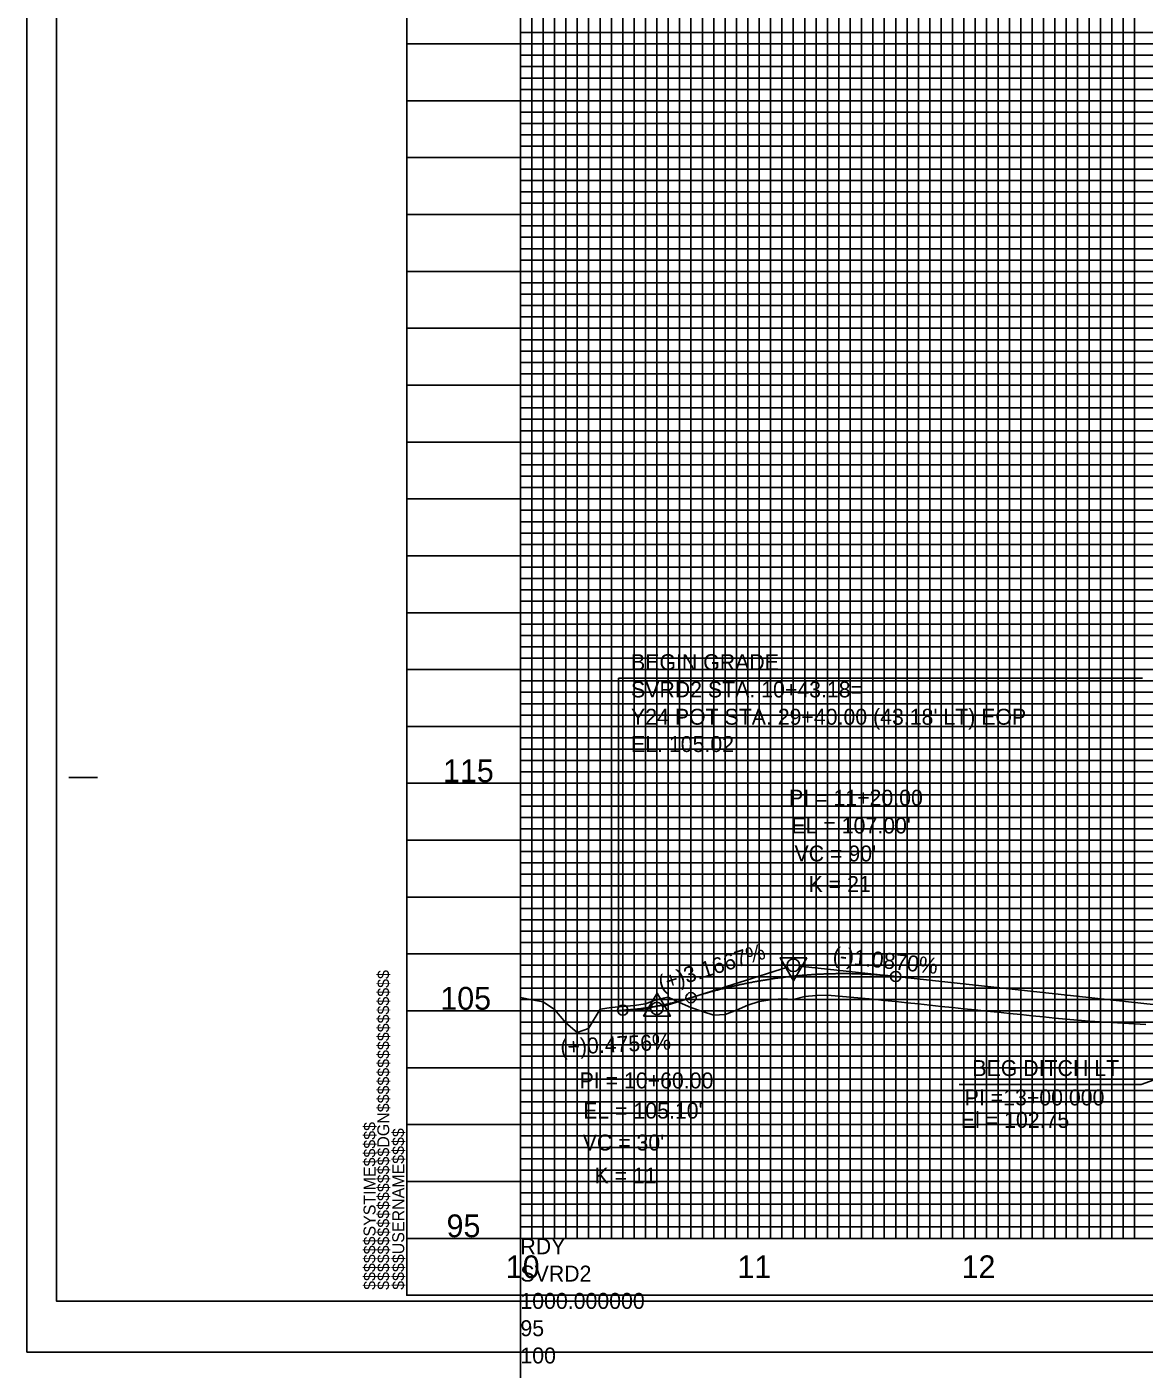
# Model space of a CAD drawing. Extents: x 2345490 to 2436403, y 465165 to 573888.
# Drawn here: x 2381550 to 2382041, y 505714 to 506304 of the extents above; entities that cross this region are included whole.
import ezdxf

# ---------------------------------------------------------------- set-up
doc = ezdxf.new("R2010")
doc.units = 0
for name, color, linetype in [('Old_Level_1', 7, 'Continuous'), ('Old_Level_18', 7, 'Continuous'), ('Old_Level_2', 7, 'Continuous'), ('Old_Level_3', 7, 'Continuous'), ('Old_Level_40', 7, 'Continuous'), ('Old_Level_41', 7, 'Continuous'), ('Old_Level_42', 7, 'Continuous'), ('Old_Level_43', 7, 'Continuous'), ('Old_Level_50', 7, 'Continuous'), ('Old_Level_51', 7, 'Continuous'), ('Old_Level_52', 7, 'Continuous'), ('Old_Level_57', 7, 'Continuous'), ('Old_Level_62', 7, 'Continuous'), ('Old_Level_63', 7, 'Continuous')]:
    doc.layers.add(name, color=color, linetype=linetype)

msp = doc.modelspace()

# ---------------------------------------------------------------- linework, layer by layer
at = {"layer": 'Old_Level_1'}
msp.add_lwpolyline([(2381766.799, 505877.0345), (2381771.799, 505876.07875), (2381776.799, 505875.1225), (2381781.799, 505871.8405), (2381786.799, 505865.98225), (2381791.799, 505861.68), (2381796.799, 505863.49475), (2381801.799, 505871.9715), (2381806.799, 505872.65125), (2381811.799, 505873.126), (2381816.799, 505873.5315), (2381821.799, 505874.33925), (2381826.799, 505876.238), (2381831.799, 505877.304), (2381836.799, 505874.8825), (2381841.799, 505872.742), (2381846.799, 505870.89725), (2381851.799, 505869.2865), (2381856.799, 505869.57625), (2381861.799, 505871.54325), (2381866.799, 505873.71125), (2381871.799, 505875.35075), (2381876.799, 505876.06325), (2381881.799, 505876.58475), (2381886.799, 505876.27825), (2381891.799, 505877.4785), (2381896.799, 505878.032), (2381901.799, 505878.154), (2381906.799, 505877.7425), (2381911.799, 505877.295), (2381916.799, 505876.8145), (2381921.799, 505876.30575), (2381926.799, 505875.7905), (2381931.799, 505875.2755), (2381936.799, 505874.76025), (2381941.799, 505874.24525), (2381946.799, 505873.73), (2381951.799, 505873.215), (2381956.799, 505872.69975), (2381961.799, 505872.18475), (2381966.799, 505871.6695), (2381971.799, 505871.1545), (2381976.799, 505870.63925), (2381981.799, 505870.12425), (2381986.799, 505869.609), (2381991.799, 505869.094), (2381996.799, 505868.57875), (2382001.799, 505868.06375), (2382006.799, 505867.556), (2382011.799, 505867.11675), (2382016.799, 505866.6775), (2382021.799, 505866.38525), (2382026.799, 505866.08825), (2382031.799, 505865.7915), (2382036.799, 505865.4945), (2382041.799, 505865.19775)], dxfattribs=at)
at = {"layer": 'Old_Level_18'}
msp.add_line((2381716.79875, 505746.2405), (2381716.79875, 505746.2405), dxfattribs=at)
msp.add_line((2381716.79875, 505746.2405), (2381716.79875, 505746.2405), dxfattribs=at)
msp.add_lwpolyline([(2383216.79875, 506796.2405), (2381716.79875, 506796.2405), (2381716.79875, 505746.2405), (2383216.79875, 505746.2405)], close=True, dxfattribs=at)
at = {"layer": 'Old_Level_2'}
for p, q in [((2381809.97875, 506017.45375), (2382040.296, 506017.45375)), ((2381809.97875, 505872.9785), (2381809.97875, 506017.45375)), ((2381841.799, 505877.0215), (2381884.177, 505890.412)), ((2381931.799, 505886.34925), (2381889.533, 505890.9435)), ((2381931.799, 505886.34925), (2382066.799, 505871.6755)), ((2381841.799, 505877.0215), (2381829.42125, 505873.1105)), ((2381809.979, 505871.44075), (2381811.799, 505871.53175)), ((2381811.799, 505871.53175), (2381824.0525, 505872.1445))]:
    msp.add_line(p, q, dxfattribs=at)
for points in [[(2381892.72475, 505894.525), (2381880.98225, 505894.5105), (2381886.86575, 505884.39225)], [(2381820.99325, 505868.83075), (2381832.73575, 505868.83075), (2381826.86475, 505878.9565)]]:
    msp.add_lwpolyline(points, close=True, dxfattribs=at)
for centre, radius in [((2381886.799, 505891.2405), 2.75), ((2381886.799, 505891.2405), 2.75), ((2381931.799, 505886.34925), 2.25), ((2381841.799, 505877.0215), 2.25), ((2381811.799, 505871.53175), 2.25), ((2381826.799, 505872.28175), 2.75), ((2381826.799, 505872.28175), 2.75)]:
    msp.add_circle(centre, radius, dxfattribs=at)
for points in [[(2381841.799, 505877.0215), (2381843.599, 505877.5825), (2381845.399, 505878.12825), (2381847.199, 505878.659), (2381848.999, 505879.17425), (2381850.799, 505879.674), (2381852.599, 505880.15875), (2381854.399, 505880.62825), (2381856.199, 505881.08225), (2381857.999, 505881.521), (2381859.799, 505881.94475), (2381861.599, 505882.353), (2381863.399, 505882.74575), (2381865.199, 505883.1235), (2381866.999, 505883.486), (2381868.799, 505883.833), (2381870.599, 505884.16475), (2381872.399, 505884.48125), (2381874.199, 505884.7825), (2381875.999, 505885.0685), (2381877.799, 505885.339), (2381879.599, 505885.5945), (2381881.399, 505885.8345), (2381883.199, 505886.05925), (2381884.999, 505886.26875), (2381886.799, 505886.463), (2381888.599, 505886.642), (2381890.399, 505886.8055), (2381892.199, 505886.95375), (2381893.999, 505887.087), (2381895.799, 505887.20475), (2381897.599, 505887.30725), (2381899.399, 505887.39425), (2381901.199, 505887.46625), (2381902.999, 505887.52275), (2381904.799, 505887.56425), (2381906.599, 505887.59025), (2381908.399, 505887.601), (2381910.199, 505887.5965), (2381911.999, 505887.5765), (2381913.799, 505887.5415), (2381915.599, 505887.491), (2381917.399, 505887.42525), (2381919.199, 505887.34425), (2381920.999, 505887.248), (2381922.799, 505887.1365), (2381924.599, 505887.0095), (2381926.399, 505886.8675), (2381928.199, 505886.71), (2381929.999, 505886.53725), (2381931.799, 505886.34925)], [(2381811.799, 505871.53175), (2381812.399, 505871.56325), (2381812.999, 505871.598), (2381813.599, 505871.636), (2381814.199, 505871.67725), (2381814.799, 505871.7215), (2381815.399, 505871.769), (2381815.999, 505871.81975), (2381816.599, 505871.87375), (2381817.199, 505871.931), (2381817.799, 505871.99125), (2381818.399, 505872.05475), (2381818.999, 505872.1215), (2381819.599, 505872.19125), (2381820.199, 505872.2645), (2381820.799, 505872.34075), (2381821.399, 505872.42025), (2381821.999, 505872.50275), (2381822.599, 505872.58875), (2381823.199, 505872.67775), (2381823.799, 505872.77), (2381824.399, 505872.8655), (2381824.999, 505872.964), (2381825.599, 505873.06575), (2381826.199, 505873.17075), (2381826.799, 505873.279), (2381827.399, 505873.3905), (2381827.999, 505873.505), (2381828.599, 505873.62275), (2381829.199, 505873.74375), (2381829.799, 505873.868), (2381830.399, 505873.99525), (2381830.999, 505874.12575), (2381831.599, 505874.2595), (2381832.199, 505874.3965), (2381832.799, 505874.5365), (2381833.399, 505874.68), (2381833.999, 505874.8265), (2381834.599, 505874.976), (2381835.199, 505875.129), (2381835.799, 505875.285), (2381836.399, 505875.44425), (2381836.999, 505875.60675), (2381837.599, 505875.7725), (2381838.199, 505875.94125), (2381838.799, 505876.11325), (2381839.399, 505876.2885), (2381839.999, 505876.467), (2381840.599, 505876.6485), (2381841.199, 505876.8335), (2381841.799, 505877.0215)]]:
    msp.add_spline(points, degree=3, dxfattribs=at)
at = {"layer": 'Old_Level_3'}
for p, q in [((2382066.799, 505848.7405), (2382039.69453, 505838.87528)), ((2382016.89016, 505838.87528), (2381959.70035, 505838.87528)), ((2382039.69453, 505838.87528), (2382016.89016, 505838.87528))]:
    msp.add_line(p, q, dxfattribs=at)
at = {"layer": 'Old_Level_40'}
msp.add_line((2381716.79875, 505746.2405), (2381716.79875, 505746.2405), dxfattribs=at)
msp.add_line((2381716.79875, 505746.2405), (2381716.79875, 505746.2405), dxfattribs=at)
msp.add_line((2381716.79875, 505746.2405), (2381716.79875, 505746.2405), dxfattribs=at)
msp.add_line((2381716.79875, 505746.2405), (2381716.79875, 505746.2405), dxfattribs=at)
at = {"layer": 'Old_Level_41'}
for p, q in [((2381568.29875, 505973.7405), (2381580.79875, 505973.7405)), ((2383216.79875, 505771.2405), (2381716.79875, 505771.2405))]:
    msp.add_line(p, q, dxfattribs=at)
for points in [[(2381766.79875, 506796.2405), (2381766.79875, 505771.2405), (2381816.79875, 505771.2405), (2381816.79875, 506796.2405)], [(2381791.79875, 505771.2405), (2381791.79875, 506796.2405)], [(2381841.79875, 506796.2405), (2381841.79875, 505771.2405), (2381891.79875, 505771.2405), (2381891.79875, 506796.2405)], [(2381866.79875, 506796.2405), (2381866.79875, 505771.2405), (2381916.79875, 505771.2405), (2381916.79875, 506796.2405)], [(2381941.79875, 506796.2405), (2381941.79875, 505771.2405), (2381991.79875, 505771.2405), (2381991.79875, 506796.2405)], [(2381966.79875, 506796.2405), (2381966.79875, 505771.2405), (2382016.79875, 505771.2405), (2382016.79875, 506796.2405)], [(2383216.79875, 506296.2405), (2381716.79875, 506296.2405), (2381716.79875, 506246.2405), (2383216.79875, 506246.2405)], [(2383216.79875, 506196.2405), (2381716.79875, 506196.2405), (2381716.79875, 506146.2405), (2383216.79875, 506146.2405)], [(2383216.79875, 506121.2405), (2381716.79875, 506121.2405), (2381716.79875, 506171.2405), (2383216.79875, 506171.2405)], [(2383216.79875, 506096.2405), (2381716.79875, 506096.2405), (2381716.79875, 506046.2405), (2383216.79875, 506046.2405)], [(2383216.79875, 506021.2405), (2381716.79875, 506021.2405), (2381716.79875, 506071.2405), (2383216.79875, 506071.2405)], [(2383216.79875, 505996.2405), (2381716.79875, 505996.2405), (2381716.79875, 505946.2405), (2383216.79875, 505946.2405)], [(2383216.79875, 505896.2405), (2381716.79875, 505896.2405), (2381716.79875, 505846.2405), (2383216.79875, 505846.2405)], [(2383216.79875, 505821.2405), (2381716.79875, 505821.2405), (2381716.79875, 505871.2405), (2383216.79875, 505871.2405)], [(2383216.79875, 505796.2405), (2381716.79875, 505796.2405)], [(2381754.29875, 505746.2405), (2381754.29875, 505746.2405)]]:
    msp.add_lwpolyline(points, dxfattribs=at)
at = {"layer": 'Old_Level_42'}
for points in [[(2383216.79875, 506221.2405), (2381716.79875, 506221.2405), (2381716.79875, 506271.2405), (2383216.79875, 506271.2405)], [(2383216.79875, 505921.2405), (2381716.79875, 505921.2405), (2381716.79875, 505971.2405), (2383216.79875, 505971.2405)]]:
    msp.add_lwpolyline(points, dxfattribs=at)
at = {"layer": 'Old_Level_43'}
for points in [[(2381771.79875, 506796.2405), (2381771.79875, 505771.2405), (2381776.79875, 505771.2405), (2381776.79875, 506796.2405)], [(2381781.79875, 506796.2405), (2381781.79875, 505771.2405), (2381786.79875, 505771.2405), (2381786.79875, 506796.2405)], [(2381796.79875, 506796.2405), (2381796.79875, 505771.2405), (2381801.79875, 505771.2405), (2381801.79875, 506796.2405)], [(2381806.79875, 506796.2405), (2381806.79875, 505771.2405), (2381811.79875, 505771.2405), (2381811.79875, 506796.2405)], [(2381821.79875, 506796.2405), (2381821.79875, 505771.2405), (2381826.79875, 505771.2405), (2381826.79875, 506796.2405)], [(2381831.79875, 506796.2405), (2381831.79875, 505771.2405), (2381836.79875, 505771.2405), (2381836.79875, 506796.2405)], [(2381846.79875, 506796.2405), (2381846.79875, 505771.2405), (2381851.79875, 505771.2405), (2381851.79875, 506796.2405)], [(2381856.79875, 506796.2405), (2381856.79875, 505771.2405), (2381861.79875, 505771.2405), (2381861.79875, 506796.2405)], [(2381871.79875, 506796.2405), (2381871.79875, 505771.2405), (2381876.79875, 505771.2405), (2381876.79875, 506796.2405)], [(2381881.79875, 506796.2405), (2381881.79875, 505771.2405), (2381886.79875, 505771.2405), (2381886.79875, 506796.2405)], [(2381896.79875, 506796.2405), (2381896.79875, 505771.2405), (2381901.79875, 505771.2405), (2381901.79875, 506796.2405)], [(2381906.79875, 506796.2405), (2381906.79875, 505771.2405), (2381911.79875, 505771.2405), (2381911.79875, 506796.2405)], [(2381921.79875, 506796.2405), (2381921.79875, 505771.2405), (2381926.79875, 505771.2405), (2381926.79875, 506796.2405)], [(2381931.79875, 505771.2405), (2381936.79875, 505771.2405), (2381936.79875, 506796.2405)], [(2381931.79875, 506796.2405), (2381931.79875, 505771.2405)], [(2381946.79875, 506796.2405), (2381946.79875, 505771.2405), (2381951.79875, 505771.2405), (2381951.79875, 506796.2405)], [(2381956.79875, 506796.2405), (2381956.79875, 505771.2405), (2381961.79875, 505771.2405), (2381961.79875, 506796.2405)], [(2381971.79875, 506796.2405), (2381971.79875, 505771.2405), (2381976.79875, 505771.2405), (2381976.79875, 506796.2405)], [(2381981.79875, 506796.2405), (2381981.79875, 505771.2405), (2381986.79875, 505771.2405), (2381986.79875, 506796.2405)], [(2381996.79875, 506796.2405), (2381996.79875, 505771.2405), (2382001.79875, 505771.2405), (2382001.79875, 506796.2405)], [(2382006.79875, 506796.2405), (2382006.79875, 505771.2405), (2382011.79875, 505771.2405), (2382011.79875, 506796.2405)], [(2382021.79875, 506796.2405), (2382021.79875, 505771.2405), (2382026.79875, 505771.2405), (2382026.79875, 506796.2405)], [(2382031.79875, 506796.2405), (2382031.79875, 505771.2405), (2382036.79875, 505771.2405), (2382036.79875, 506796.2405)], [(2383166.79875, 506301.2405), (2381766.79875, 506301.2405), (2381766.79875, 506291.2405), (2383166.79875, 506291.2405)], [(2383166.79875, 506286.2405), (2381766.79875, 506286.2405), (2381766.79875, 506281.2405), (2383166.79875, 506281.2405)], [(2383166.79875, 506276.2405), (2381766.79875, 506276.2405)], [(2381766.79875, 506266.2405), (2383166.79875, 506266.2405)], [(2383166.79875, 506261.2405), (2381766.79875, 506261.2405), (2381766.79875, 506256.2405), (2383166.79875, 506256.2405)], [(2383166.79875, 506251.2405), (2381766.79875, 506251.2405), (2381766.79875, 506241.2405), (2383166.79875, 506241.2405)], [(2383166.79875, 506236.2405), (2381766.79875, 506236.2405), (2381766.79875, 506231.2405), (2383166.79875, 506231.2405)], [(2383166.79875, 506226.2405), (2381766.79875, 506226.2405), (2381766.79875, 506216.2405), (2383166.79875, 506216.2405)], [(2383166.79875, 506211.2405), (2381766.79875, 506211.2405), (2381766.79875, 506206.2405), (2383166.79875, 506206.2405)], [(2383166.79875, 506201.2405), (2381766.79875, 506201.2405), (2381766.79875, 506191.2405), (2383166.79875, 506191.2405)], [(2383166.79875, 506186.2405), (2381766.79875, 506186.2405), (2381766.79875, 506181.2405), (2383166.79875, 506181.2405)], [(2383166.79875, 506176.2405), (2381766.79875, 506176.2405), (2381766.79875, 506166.2405), (2383166.79875, 506166.2405)], [(2383166.79875, 506161.2405), (2381766.79875, 506161.2405), (2381766.79875, 506156.2405), (2383166.79875, 506156.2405)], [(2383166.79875, 506151.2405), (2381766.79875, 506151.2405), (2381766.79875, 506141.2405), (2383166.79875, 506141.2405)], [(2383166.79875, 506136.2405), (2381766.79875, 506136.2405), (2381766.79875, 506131.2405), (2383166.79875, 506131.2405)], [(2383166.79875, 506126.2405), (2381766.79875, 506126.2405), (2381766.79875, 506116.2405), (2383166.79875, 506116.2405)], [(2383166.79875, 506111.2405), (2381766.79875, 506111.2405), (2381766.79875, 506106.2405), (2383166.79875, 506106.2405)], [(2383166.79875, 506101.2405), (2381766.79875, 506101.2405), (2381766.79875, 506091.2405), (2383166.79875, 506091.2405)], [(2383166.79875, 506086.2405), (2381766.79875, 506086.2405), (2381766.79875, 506081.2405), (2383166.79875, 506081.2405)], [(2383166.79875, 506076.2405), (2381766.79875, 506076.2405), (2381766.79875, 506066.2405), (2383166.79875, 506066.2405)], [(2383166.79875, 506061.2405), (2381766.79875, 506061.2405), (2381766.79875, 506056.2405), (2383166.79875, 506056.2405)], [(2383166.79875, 506051.2405), (2381766.79875, 506051.2405), (2381766.79875, 506041.2405), (2383166.79875, 506041.2405)], [(2383166.79875, 506036.2405), (2381766.79875, 506036.2405), (2381766.79875, 506031.2405), (2383166.79875, 506031.2405)], [(2383166.79875, 506026.2405), (2381766.79875, 506026.2405), (2381766.79875, 506016.2405), (2383166.79875, 506016.2405)], [(2383166.79875, 506011.2405), (2381766.79875, 506011.2405), (2381766.79875, 506006.2405), (2383166.79875, 506006.2405)], [(2383166.79875, 506001.2405), (2381766.79875, 506001.2405), (2381766.79875, 505991.2405), (2383166.79875, 505991.2405)], [(2383166.79875, 505986.2405), (2381766.79875, 505986.2405), (2381766.79875, 505981.2405), (2383166.79875, 505981.2405)], [(2383166.79875, 505976.2405), (2381766.79875, 505976.2405)], [(2381766.79875, 505966.2405), (2383166.79875, 505966.2405)], [(2383166.79875, 505961.2405), (2381766.79875, 505961.2405), (2381766.79875, 505956.2405), (2383166.79875, 505956.2405)], [(2383166.79875, 505951.2405), (2381766.79875, 505951.2405)], [(2381766.79875, 505941.2405), (2383166.79875, 505941.2405)], [(2383166.79875, 505936.2405), (2381766.79875, 505936.2405), (2381766.79875, 505931.2405), (2383166.79875, 505931.2405)], [(2383166.79875, 505926.2405), (2381766.79875, 505926.2405), (2381766.79875, 505916.2405), (2383166.79875, 505916.2405)], [(2383166.79875, 505911.2405), (2381766.79875, 505911.2405), (2381766.79875, 505906.2405), (2383166.79875, 505906.2405)], [(2383166.79875, 505901.2405), (2381766.79875, 505901.2405), (2381766.79875, 505891.2405), (2383166.79875, 505891.2405)], [(2383166.79875, 505886.2405), (2381766.79875, 505886.2405), (2381766.79875, 505881.2405), (2383166.79875, 505881.2405)], [(2383166.79875, 505876.2405), (2381766.79875, 505876.2405), (2381766.79875, 505866.2405), (2383166.79875, 505866.2405)], [(2383166.79875, 505861.2405), (2381766.79875, 505861.2405), (2381766.79875, 505856.2405), (2383166.79875, 505856.2405)], [(2383166.79875, 505851.2405), (2381766.79875, 505851.2405), (2381766.79875, 505841.2405), (2383166.79875, 505841.2405)], [(2383166.79875, 505836.2405), (2381766.79875, 505836.2405), (2381766.79875, 505831.2405), (2383166.79875, 505831.2405)], [(2383166.79875, 505826.2405), (2381766.79875, 505826.2405), (2381766.79875, 505816.2405), (2383166.79875, 505816.2405)], [(2383166.79875, 505811.2405), (2381766.79875, 505811.2405), (2381766.79875, 505806.2405), (2383166.79875, 505806.2405)], [(2383166.79875, 505801.2405), (2381766.79875, 505801.2405), (2381766.79875, 505791.2405), (2383166.79875, 505791.2405)], [(2383166.79875, 505786.2405), (2381766.79875, 505786.2405), (2381766.79875, 505781.2405), (2383166.79875, 505781.2405)], [(2383166.79875, 505776.2405), (2381766.79875, 505776.2405)]]:
    msp.add_lwpolyline(points, dxfattribs=at)
at = {"layer": 'Old_Level_50'}
msp.add_line((2381549.79875, 505721.2405), (2381549.79875, 505721.2405), dxfattribs=at)
msp.add_lwpolyline([(2383229.29875, 506798.7905), (2381562.79875, 506798.7905), (2381562.79875, 505743.6905), (2383229.29875, 505743.6905)], close=True, dxfattribs=at)
at = {"layer": 'Old_Level_51'}
msp.add_lwpolyline([(2383233.79875, 506821.2405), (2381549.79875, 506821.2405), (2381549.79875, 505721.2405), (2383233.79875, 505721.2405)], close=True, dxfattribs=at)
at = {"layer": 'Old_Level_52'}
msp.add_line((2381562.79875, 505743.6905), (2381562.79875, 505743.6905), dxfattribs=at)
at = {"layer": 'Old_Level_57'}
for p, q in [((2381716.79925, 506021.24075), (2382266.79875, 506021.24075)), ((2381766.79875, 505771.24075), (2381766.79875, 506021.24075)), ((2381866.79875, 505771.24075), (2381866.79875, 506021.24075)), ((2381966.79875, 505771.24075), (2381966.79875, 506021.24075)), ((2381716.79925, 505971.24075), (2382266.79875, 505971.24075)), ((2381716.79925, 505921.24075), (2382266.79875, 505921.24075)), ((2381716.79925, 505871.24075), (2382266.79875, 505871.24075)), ((2381716.799, 505821.24075), (2382266.79875, 505821.24075)), ((2381716.79925, 505771.24075), (2382266.79875, 505771.24075))]:
    msp.add_line(p, q, dxfattribs=at)
at = {"layer": 'Old_Level_63'}
for q in [(2381766.79875, 508271.2405), (2382206.80625, 505771.2405), (2381766.79875, 503271.2405)]:
    msp.add_line((2381766.79875, 505771.2405), q, dxfattribs=at)

# ---------------------------------------------------------------- texts
at = {"layer": 'Old_Level_2'}
for s, height, p in [('BEGIN GRADE', 7.0000005, (2381815.4425, 506020.997)), ('SVRD2 STA. 10+43.18=', 7.0000005, (2381815.4425, 506008.997)), ("Y24 POT STA. 29+40.00 (43.18' LT) EOP", 7.0000005, (2381815.4425, 505996.997)), ('EL. 105.02', 7.000001, (2381815.4425, 505984.997)), ('PI = 11+20.00', 7.0000005, (2381884.9295, 505961.42275)), ("EL = 107.00'", 7.0000005, (2381885.965, 505949.19025)), ("VC = 90'", 7.000001, (2381887.317, 505936.91025)), ('K = 21', 7.000001, (2381893.52875, 505923.4655)), ('PI = 10+60.00', 7.0000005, (2381792.8345, 505837.15125)), ("EL = 105.10'", 7.0000005, (2381794.38775, 505823.88275)), ("VC = 30'", 7.000001, (2381794.1865, 505809.847)), ('K = 11', 7.000001, (2381799.363, 505795.367))]:
    msp.add_text(s, height=height, dxfattribs=at).set_placement(p)
for s, rotation, p in [('(+)3.1667%', 17.53566667, (2381828.7385, 505879.72)), ('(-)1.0870%', 353.79655278, (2381903.87825, 505892.402)), ('(+)0.4756%', 2.86240556, (2381784.54275, 505851.82))]:
    msp.add_text(s, height=7.000001, rotation=rotation, dxfattribs=at).set_placement(p)
at = {"layer": 'Old_Level_3'}
for s, p in [('BEG DITCH LT', (2381965.52011, 505842.57699)), ('PI =13+00.000', (2381962.15601, 505829.68125)), ('El = 102.75', (2381960.47395, 505819.80262))]:
    msp.add_text(s, height=7.0000005, dxfattribs=at).set_placement(p)
at = {"layer": 'Old_Level_41'}
for s, p in [('$$$$$$$$$$$$$$$$DGN$$$$$$$$$$$$$$$$', (2381709.14875, 505748.603)), ('$$$$$$SYSTIME$$$$$', (2381703.09875, 505748.603)), ('$$$$USERNAME$$$$', (2381715.72375, 505748.6155))]:
    msp.add_text(s, height=5.25, rotation=90, dxfattribs=at).set_placement(p)
at = {"layer": 'Old_Level_62'}
for s, p in [('115', (2381732.7825, 505971.7405)), ('105', (2381731.5855, 505871.7405)), ('95', (2381734.343, 505771.7405)), ('10', (2381760.3825, 505753.7405)), ('11', (2381862.222, 505753.7405)), ('12', (2381960.77025, 505753.7405))]:
    msp.add_text(s, height=10.000001, dxfattribs=at).set_placement(p)
at = {"layer": 'Old_Level_63'}
for s, height, p in [('RDY', 7.000001, (2381766.79875, 505764.2405)), ('SVRD2', 7.000001, (2381766.79875, 505752.2405)), ('1000.000000', 7.0000005, (2381766.79875, 505740.2405)), ('95', 7.000001, (2381766.79875, 505728.2405)), ('100', 7.000001, (2381766.79875, 505716.2405))]:
    msp.add_text(s, height=height, dxfattribs=at).set_placement(p)

doc.saveas('drawing.dxf')
